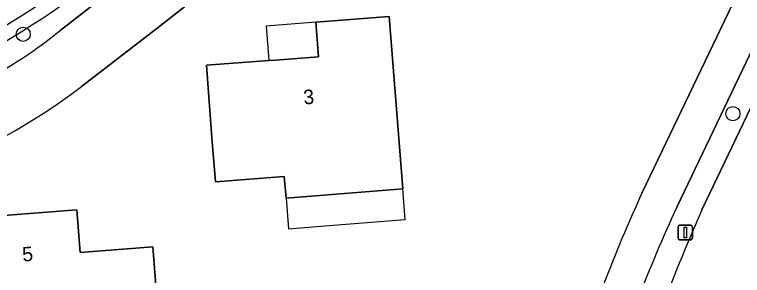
# Model space of a CAD drawing. Extents: x 157320 to 158835, y 386650 to 388491.
# Drawn here: x 158156 to 158206.3, y 387599.1 to 387617.2 of the extents above; entities that cross this region are included whole.
import ezdxf

# ---------------------------------------------------------------- set-up
doc = ezdxf.new("R2010")
doc.units = 0
for name, color, linetype in [('IMGEO_Boom', 7, 'Continuous'), ('IMGEO_Erf', 7, 'Continuous'), ('IMGEO_Groenvoorziening', 7, 'Continuous'), ('IMGEO_Lichtmast', 7, 'Continuous'), ('IMGEO_Oever', 7, 'Continuous'), ('IMGEO_Pand', 7, 'Continuous'), ('IMGEO_Pand_nummerreeks', 7, 'Continuous'), ('IMGEO_Pand_overbouw', 7, 'Continuous'), ('IMGEO_Rijbaan_lokaal_gesloten', 7, 'Continuous'), ('IMGEO_Rijbaan_lokaal_open', 7, 'Continuous'), ('IMGEO_Voetpad_open', 7, 'Continuous'), ('IMGEO_Waterloop', 7, 'Continuous')]:
    doc.layers.add(name, color=color, linetype=linetype)

msp = doc.modelspace()

# ---------------------------------------------------------------- linework, layer by layer
at = {"layer": 'IMGEO_Boom'}
for centre in [(158156.623, 387615.797), (158205.655, 387610.316)]:
    msp.add_circle(centre, 0.489, dxfattribs=at)
at = {"layer": 'IMGEO_Erf'}
for points in [[(158199.743, 387642.43), (158176.974, 387624.92), (158165.764, 387616.133), (158160.656, 387612.185)], [(158199.394, 387604.874), (158215.638, 387638.782)]]:
    msp.add_lwpolyline(points, dxfattribs=at)
for points in [[(158169.903, 387605.603), (158169.666, 387608.671), (158169.282, 387613.656), (158173.597, 387613.979), (158174.062, 387614.014), (158177.019, 387614.236), (158176.853, 387616.635), (158181.913, 387617.032), (158182.856, 387605.117), (158174.785, 387604.478), (158174.664, 387605.969)], [(158153.856, 387590.871), (158153.287, 387598.108), (158152.896, 387603.092), (158160.331, 387603.685), (158160.57, 387600.718), (158165.581, 387601.11), (158165.976, 387596.126), (158166.174, 387593.636), (158161.162, 387593.24), (158161.303, 387591.456)]]:
    msp.add_lwpolyline(points, close=True, dxfattribs=at)
for centre, radius, start, end in [((158131.566, 387651.165), 48.638, 293.6747, 306.7337), ((158294.684, 387561.096), 104.865, 155.32535, 162.92575)]:
    msp.add_arc(centre, radius, start, end, dxfattribs=at)
at = {"layer": 'IMGEO_Groenvoorziening'}
for points in [[(158159.173, 387616.068), (158165.12, 387620.682), (158166.066, 387621.458), (158181.42, 387633.546), (158196.856, 387645.595), (158199.136, 387647.362)], [(158203.521, 387603.679), (158215.996, 387629.759), (158219.405, 387636.883), (158218.776, 387637.171), (158217.925, 387637.618), (158201.788, 387603.866)]]:
    msp.add_lwpolyline(points, dxfattribs=at)
for centre, radius, start, end in [((158121.098, 387672.795), 66.942, 288.54245, 309.0947), ((158139.012, 387640.659), 31.799, 297.4397, 309.3479), ((158282.802, 387565.935), 89.454, 154.91074, 163.79718), ((158307.402, 387557.454), 113.701, 156.01161, 163.08566)]:
    msp.add_arc(centre, radius, start, end, dxfattribs=at)
at = {"layer": 'IMGEO_Lichtmast'}
for p, q in [((158201.871, 387601.711), (158201.871, 387602.511)), ((158201.871, 387602.511), (158201.871, 387601.711)), ((158201.971, 387602.611), (158202.761, 387602.611)), ((158202.761, 387602.611), (158201.971, 387602.611)), ((158202.861, 387602.511), (158202.861, 387601.711)), ((158202.861, 387601.711), (158202.861, 387602.511)), ((158202.761, 387601.611), (158201.971, 387601.611)), ((158201.971, 387601.611), (158202.761, 387601.611))]:
    msp.add_line(p, q, dxfattribs=at)
msp.add_lwpolyline([(158202.291, 387602.486), (158202.441, 387602.486), (158202.441, 387601.736), (158202.291, 387601.736), (158202.291, 387602.486)], dxfattribs=at)
for centre, start, end in [((158201.971, 387602.511), 90, 180), ((158201.971, 387602.511), 90, 180), ((158202.761, 387602.511), 0, 90), ((158202.761, 387602.511), 360, 90), ((158201.971, 387601.711), 180, 270), ((158201.971, 387601.711), 180, 270), ((158202.761, 387601.711), 270, 0), ((158202.761, 387601.711), 270, 0)]:
    msp.add_arc(centre, 0.1, start, end, dxfattribs=at)
at = {"layer": 'IMGEO_Oever'}
for centre, radius, start, end in [((158119.646, 387675.001), 68.66, 292.67116, 308.90049), ((158121.098, 387672.795), 66.942, 288.54245, 309.0947)]:
    msp.add_arc(centre, radius, start, end, dxfattribs=at)
at = {"layer": 'IMGEO_Pand'}
for points in [[(158181.913, 387617.032), (158176.853, 387616.635), (158177.019, 387614.236), (158174.062, 387614.014), (158173.597, 387613.979), (158169.282, 387613.656), (158169.666, 387608.671), (158169.903, 387605.603), (158174.664, 387605.969), (158174.785, 387604.478), (158182.856, 387605.117)], [(158165.976, 387596.126), (158165.581, 387601.11), (158160.57, 387600.718), (158160.331, 387603.685), (158152.896, 387603.092), (158153.287, 387598.108), (158153.856, 387590.871), (158161.303, 387591.456), (158161.162, 387593.24), (158166.174, 387593.636)]]:
    msp.add_lwpolyline(points, close=True, dxfattribs=at)
at = {"layer": 'IMGEO_Pand_overbouw'}
for points in [[(158176.853, 387616.635), (158173.418, 387616.365), (158173.597, 387613.979), (158174.062, 387614.014), (158177.019, 387614.236)], [(158182.856, 387605.117), (158174.785, 387604.478), (158174.956, 387602.363), (158178.039, 387602.607), (158183.023, 387603.001)]]:
    msp.add_lwpolyline(points, close=True, dxfattribs=at)
at = {"layer": 'IMGEO_Rijbaan_lokaal_gesloten'}
msp.add_lwpolyline([(158223.958, 387647.122), (158223.834, 387646.76), (158220.863, 387639.232), (158219.722, 387636.738), (158219.405, 387636.883), (158215.996, 387629.759), (158203.521, 387603.679)], dxfattribs=at)
msp.add_arc((158307.402, 387557.454), 113.701, 156.01161, 163.08566, dxfattribs=at)
at = {"layer": 'IMGEO_Rijbaan_lokaal_open'}
for points in [[(158199.136, 387647.362), (158196.856, 387645.595), (158181.42, 387633.546), (158166.066, 387621.458), (158165.12, 387620.682), (158159.173, 387616.068)], [(158160.656, 387612.185), (158165.764, 387616.133), (158176.974, 387624.92), (158199.743, 387642.43)]]:
    msp.add_lwpolyline(points, dxfattribs=at)
for centre, radius, start, end in [((158139.012, 387640.659), 31.799, 297.4397, 309.3479), ((158131.566, 387651.165), 48.638, 293.6747, 306.7337)]:
    msp.add_arc(centre, radius, start, end, dxfattribs=at)
at = {"layer": 'IMGEO_Voetpad_open'}
msp.add_lwpolyline([(158201.788, 387603.866), (158217.925, 387637.618), (158215.638, 387638.782), (158199.394, 387604.874)], dxfattribs=at)
for centre, radius, start, end in [((158294.684, 387561.096), 104.865, 155.32535, 162.92575), ((158282.802, 387565.935), 89.454, 154.91074, 163.79718)]:
    msp.add_arc(centre, radius, start, end, dxfattribs=at)
at = {"layer": 'IMGEO_Waterloop'}
msp.add_arc((158119.646, 387675.001), 68.66, 292.67116, 308.90049, dxfattribs=at)

# ---------------------------------------------------------------- texts
at = {"layer": 'IMGEO_Pand_nummerreeks'}
for s, rotation, p in [('3', 4.2857, (158176.017, 387610.949)), ('5', 4.5601, (158156.599, 387600.097))]:
    msp.add_text(s, height=1, rotation=rotation, dxfattribs=at).set_placement(p)

doc.saveas('drawing.dxf')
